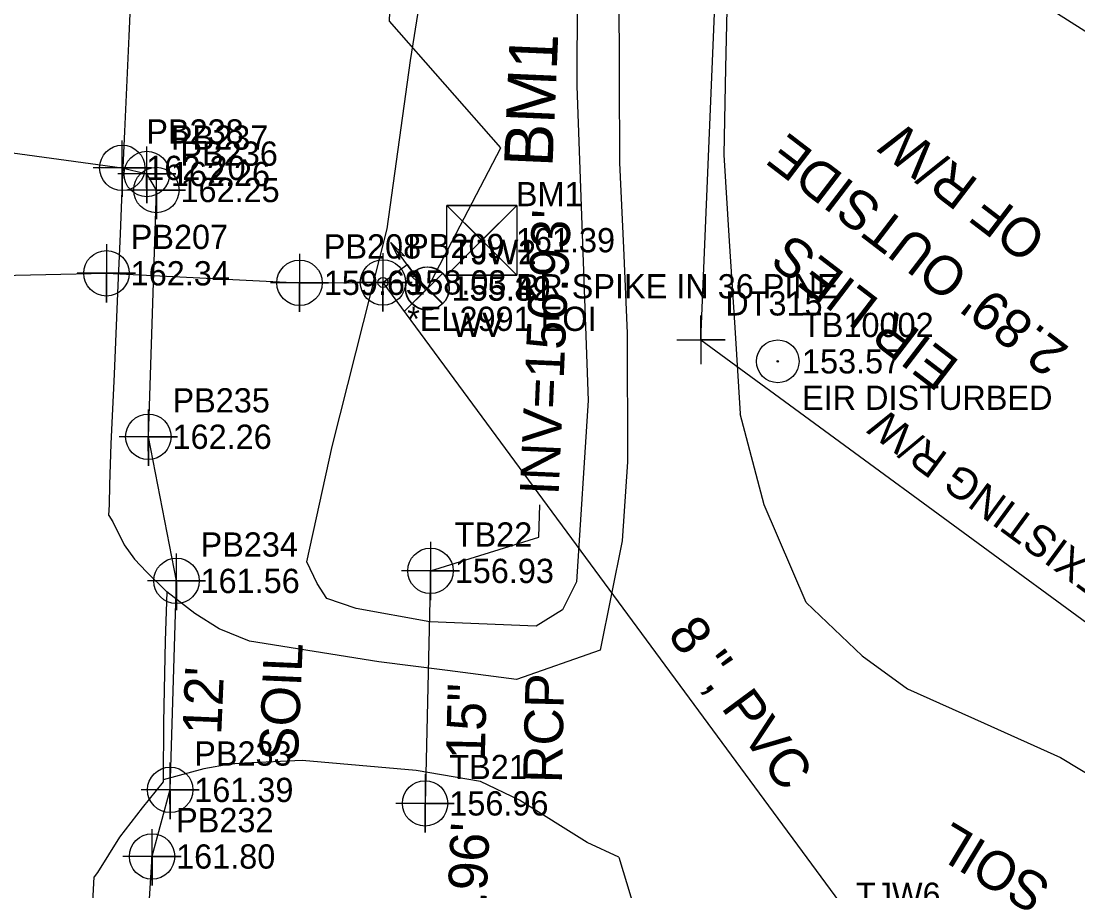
# Model space of a CAD drawing. Extents: x 2262665 to 2270527, y 505476 to 514960.
# Drawn here: x 2266379 to 2266488, y 511638.6 to 511728.2 of the extents above; entities that cross this region are included whole.
import ezdxf

# ---------------------------------------------------------------- set-up
doc = ezdxf.new("R2010")
doc.units = 0
for name, color, linetype in [('CTL Vertical Benchmark CELL', 7, 'Continuous'), ('CTL Vertical Benchmark Cogo Comment', 7, 'Continuous'), ('CTL Vertical Benchmark Cogo Elevation', 7, 'Continuous'), ('CTL Vertical Benchmark Cogo Number', 7, 'Continuous'), ('CTL Vertical Benchmark Text', 7, 'Continuous'), ('Exist Horizontal Alignment', 7, 'Continuous'), ('Exist Other Culture Fence Line', 7, 'Continuous'), ('Exist Property Corner CELL', 7, 'Continuous'), ('Exist Property Corner Cogo Number', 7, 'Continuous'), ('Exist Property Iron Pin CELL', 7, 'Continuous'), ('Exist Property Iron Pin Cogo Comment', 7, 'Continuous'), ('Exist Property Iron Pin Cogo Elevation', 7, 'Continuous'), ('Exist Property Iron Pin Cogo Number', 7, 'Continuous'), ('Exist Property Iron Pin Text', 7, 'Continuous'), ('Exist Right of Way Control of Access Line', 7, 'Continuous'), ('Exist Right of Way Line', 7, 'Continuous'), ('Exist Right of Way Line Text', 7, 'Continuous'), ('Exist Roads Change in Surface', 7, 'Continuous'), ('Exist Roads EOP', 7, 'Continuous'), ('Exist Roads EOP Other', 7, 'Continuous'), ('Exist Roads Soil', 7, 'Continuous'), ('Exist Roads Soil Text', 7, 'Continuous'), ('Exist Structure Minor Pipes RCP 15 Inch', 7, 'Continuous'), ('Exist Structure Minor Pipes RCP 15 Inch Cogo Elevation', 7, 'Continuous'), ('Exist Structure Minor Pipes RCP 15 Inch Cogo Number', 7, 'Continuous'), ('Exist Structure Minor Pipes RCP 15 Inch Cogo Point CELL', 7, 'Continuous'), ('Exist Structure Minor Pipes RCP 15 Inch Invert', 7, 'Continuous'), ('Exist Structure Minor Pipes RCP 15 Inch Leader', 7, 'Continuous'), ('Exist Structure Minor Pipes RCP 15 Inch Text', 7, 'Continuous'), ('Exist Utilities Telephone UG Conduit SUE LOS B', 7, 'Continuous'), ('Exist Utilities Telephone UG Conduit SUE LOS B Cogo Elevation', 7, 'Continuous'), ('Exist Utilities Telephone UG Conduit SUE LOS B Cogo Number', 7, 'Continuous'), ('Exist Utilities Telephone UG Conduit SUE LOS B Cogo Point CELL', 7, 'Continuous'), ('Exist Utilities Water Change of Service SUE CELL', 7, 'Continuous'), ('Exist Utilities Water UG Line SUE LOS B', 7, 'Continuous'), ('Exist Utilities Water UG Line SUE LOS B Cogo Comment', 7, 'Continuous'), ('Exist Utilities Water UG Line SUE LOS B Cogo Elevation', 7, 'Continuous'), ('Exist Utilities Water UG Line SUE LOS B Cogo Number', 7, 'Continuous'), ('Exist Utilities Water UG Line SUE LOS B Cogo Point CELL', 7, 'Continuous'), ('Exist Utilities Water UG Line SUE LOS C', 7, 'Continuous'), ('Exist Utilities Water UG Line SUE LOS C Text', 7, 'Continuous'), ('Exist Utilities Water Valve CELL', 7, 'Continuous'), ('Exist Utilities Water Valve Cogo Comment', 7, 'Continuous'), ('Exist Utilities Water Valve Cogo Elevation', 7, 'Continuous'), ('Exist Utilities Water Valve Cogo Number', 7, 'Continuous'), ('Exist Vegetation Woods Line', 7, 'Continuous')]:
    doc.layers.add(name, color=color, linetype=linetype)

msp = doc.modelspace()

# ---------------------------------------------------------------- linework, layer by layer
at = {"layer": 'CTL Vertical Benchmark CELL'}
msp.add_line((2266426.53, 511705.65), (2266426.53, 511705.65), dxfattribs=at)
msp.add_lwpolyline([(2266422.93, 511709.24), (2266430.12, 511709.24), (2266430.12, 511702.05), (2266422.93, 511702.05)], close=True, dxfattribs=at)
for points in [[(2266430.12, 511709.24), (2266422.93, 511702.05), (2266426.53, 511705.64), (2266430.12, 511702.05), (2266422.93, 511709.24)], [(2266426.53, 511705.64), (2266430.12, 511709.24), (2266422.93, 511709.24), (2266426.53, 511705.64)], [(2266426.53, 511705.64), (2266422.93, 511702.05), (2266430.12, 511702.05), (2266426.53, 511705.64)]]:
    msp.add_lwpolyline(points, dxfattribs=at)
at = {"layer": 'Exist Horizontal Alignment'}
msp.add_arc((2266391.27, 511769.26), 200, 291.7907, 323.7279, dxfattribs=at)
at = {"layer": 'Exist Other Culture Fence Line'}
msp.add_lwpolyline([(2266466.2, 511742.68), (2266471.66, 511740.59), (2266480.22, 511732.61), (2266491.1, 511725.68), (2266504.15, 511717.81), (2266509.81, 511725.95)], dxfattribs=at)
at = {"layer": 'Exist Property Corner CELL'}
msp.add_line((2266449.11, 511695.39), (2266449.11, 511695.39), dxfattribs=at)
msp.add_lwpolyline([(2266446.61, 511695.39), (2266451.61, 511695.39), (2266449.11, 511695.39), (2266449.11, 511697.89), (2266449.11, 511692.89)], dxfattribs=at)
at = {"layer": 'Exist Property Iron Pin CELL'}
for radius in [2.2, 0.0707]:
    msp.add_circle((2266457.02, 511693.17), radius, dxfattribs=at)
at = {"layer": 'Exist Right of Way Control of Access Line'}
msp.add_line((2266449.11, 511695.39), (2266457.82, 511906.15), dxfattribs=at)
at = {"layer": 'Exist Right of Way Line'}
msp.add_line((2266449.11, 511695.39), (2266516.56, 511645.89), dxfattribs=at)
at = {"layer": 'Exist Roads Change in Surface'}
msp.add_lwpolyline([(2266394.06, 511669.41), (2266393.87, 511664.37), (2266393.72, 511655.96), (2266393.68, 511650.04)], dxfattribs=at)
at = {"layer": 'Exist Roads EOP'}
for points in [[(2266388.09, 511677.28), (2266388.14, 511678.42), (2266388.18, 511680.45), (2266388.33, 511684.67), (2266388.65, 511691.86), (2266389.05, 511701.02), (2266389.27, 511706.28), (2266389.49, 511711.67), (2266389.72, 511716.86), (2266390.18, 511726.68), (2266390.6, 511735.97), (2266390.96, 511745), (2266391.12, 511749.64), (2266391.42, 511758.31), (2266391.7, 511767.15), (2266392.01, 511775.97), (2266392.36, 511784.94), (2266392.78, 511794.9), (2266393.02, 511800.3), (2266393.26, 511805.59)], [(2266388.5, 511676.65), (2266389.66, 511674.28), (2266390.71, 511672.78), (2266391.97, 511671.5), (2266394.06, 511669.41)], [(2266393.68, 511650.04), (2266393.68, 511649.85), (2266391.52, 511647.18), (2266389.19, 511644.15), (2266386.91, 511640.5)], [(2266386.37, 511636.17), (2266386.56, 511640.07)]]:
    msp.add_lwpolyline(points, dxfattribs=at)
at = {"layer": 'Exist Roads EOP Other'}
for points in [[(2266388.09, 511677.28), (2266388.5, 511676.65)], [(2266386.91, 511640.5), (2266386.56, 511640.07)]]:
    msp.add_lwpolyline(points, dxfattribs=at)
at = {"layer": 'Exist Roads Soil'}
for points in [[(2266441.63, 511776.23), (2266441.09, 511767.28), (2266440.55, 511758.32), (2266440.58, 511749.38), (2266440.61, 511740.44), (2266440.65, 511731.49), (2266440.68, 511722.55), (2266440.72, 511713.61), (2266441.11, 511704.85), (2266441.5, 511696.08), (2266441.53, 511682.83), (2266440.98, 511674.67), (2266438.71, 511663.41), (2266430.1, 511660.4), (2266423, 511661.32), (2266415.9, 511662.23), (2266402.57, 511664.33)], [(2266452.74, 511765.46), (2266452.5, 511757.43), (2266452.25, 511749.4), (2266452.01, 511741.37), (2266451.83, 511732.39), (2266451.65, 511723.42), (2266451.46, 511714.45), (2266452.03, 511705.56), (2266452.59, 511696.66), (2266453.15, 511687.77)], [(2266465.71, 511662.82), (2266459.95, 511668.33), (2266455.63, 511678.4), (2266453.15, 511687.77)], [(2266402.57, 511664.33), (2266399.46, 511665.6), (2266396.93, 511667.18), (2266394.06, 511669.41)], [(2266465.71, 511662.82), (2266470.41, 511659.42), (2266478.29, 511655.89), (2266486.18, 511652.36), (2266492.31, 511648.66), (2266498.44, 511644.96), (2266508.95, 511640.94)], [(2266402.07, 511651.79), (2266400.59, 511651.67), (2266397.86, 511651.19), (2266393.68, 511650.04)], [(2266440.63, 511642.1), (2266437.39, 511643.6), (2266430.39, 511647.96), (2266426.37, 511649.88), (2266419.74, 511651.03), (2266408.01, 511652.06), (2266402.07, 511651.79)], [(2266440.63, 511642.1), (2266442.67, 511635.41), (2266441.61, 511625.82), (2266441.4, 511614.34), (2266443.2, 511606.81), (2266446.5, 511599.51), (2266450.53, 511595.3), (2266458.29, 511590.48)]]:
    msp.add_lwpolyline(points, dxfattribs=at)
at = {"layer": 'Exist Structure Minor Pipes RCP 15 Inch'}
msp.add_line((2266421.23, 511671.58), (2266420.67, 511647.63), dxfattribs=at)
at = {"layer": 'Exist Structure Minor Pipes RCP 15 Inch Cogo Point CELL'}
for points in [[(2266421.23, 511674.58), (2266421.23, 511668.58), (2266421.23, 511671.58), (2266424.23, 511671.58), (2266418.23, 511671.58)], [(2266420.67, 511650.63), (2266420.67, 511644.63), (2266420.67, 511647.63), (2266423.67, 511647.63), (2266417.67, 511647.63)]]:
    msp.add_lwpolyline(points, dxfattribs=at)
for centre in [(2266421.23, 511671.58), (2266420.67, 511647.63)]:
    msp.add_circle(centre, 2.34, dxfattribs=at)
at = {"layer": 'Exist Structure Minor Pipes RCP 15 Inch Leader'}
msp.add_lwpolyline([(2266421.23, 511671.58), (2266432.38, 511675.06), (2266432.51, 511678.38)], dxfattribs=at)
at = {"layer": 'Exist Utilities Telephone UG Conduit SUE LOS B'}
msp.add_lwpolyline([(2266365.07, 511716.42), (2266389.44, 511713.1), (2266391.97, 511712.47), (2266392.96, 511710.82), (2266392.14, 511685.4), (2266395.03, 511670.55), (2266394.38, 511649.02), (2266392.51, 511642.16), (2266390.65, 511612.54), (2266392.77, 511589.94), (2266399.53, 511577.94), (2266407.39, 511576.6), (2266417.48, 511578.76), (2266434.97, 511583.49), (2266450.82, 511591.51), (2266470.02, 511601.8), (2266489.11, 511611.99), (2266492.11, 511612.8), (2266493.65, 511611.64), (2266496.31, 511609.14), (2266510.43, 511596.37), (2266533.05, 511577.67)], dxfattribs=at)
at = {"layer": 'Exist Utilities Telephone UG Conduit SUE LOS B Cogo Point CELL'}
for points in [[(2266389.43, 511715.92), (2266389.46, 511710.1), (2266389.44, 511713.1), (2266392.46, 511713.1), (2266386.46, 511713.1)], [(2266391.95, 511715.29), (2266391.99, 511709.47), (2266391.97, 511712.47), (2266394.99, 511712.47), (2266388.99, 511712.47)], [(2266392.94, 511713.63), (2266392.98, 511707.82), (2266392.96, 511710.82), (2266395.98, 511710.82), (2266389.98, 511710.82)], [(2266392.12, 511688.21), (2266392.15, 511682.4), (2266392.14, 511685.4), (2266395.15, 511685.4), (2266389.15, 511685.4)], [(2266395.02, 511673.36), (2266395.05, 511667.55), (2266395.03, 511670.55), (2266398.05, 511670.55), (2266392.05, 511670.55)], [(2266394.37, 511651.83), (2266394.4, 511646.02), (2266394.38, 511649.02), (2266397.4, 511649.02), (2266391.4, 511649.02)], [(2266392.5, 511644.97), (2266392.53, 511639.16), (2266392.51, 511642.16), (2266395.53, 511642.16), (2266389.53, 511642.16)]]:
    msp.add_lwpolyline(points, dxfattribs=at)
for centre in [(2266389.46, 511713.1), (2266391.99, 511712.47), (2266392.98, 511710.82), (2266392.15, 511685.4), (2266395.05, 511670.55), (2266394.4, 511649.02), (2266392.53, 511642.16)]:
    msp.add_circle(centre, 2.34, dxfattribs=at)
at = {"layer": 'Exist Utilities Water Change of Service SUE CELL'}
for p, q in [((2266420.67, 511700.61), (2266417.14, 511705.41)), ((2266416.33, 511701.3), (2266418.81, 511703.13)), ((2266418.81, 511703.13), (2266420.67, 511700.61)), ((2266416.33, 511701.3), (2266416.33, 511701.3))]:
    msp.add_line(p, q, dxfattribs=at)
for points in [[(2266417.14, 511705.41), (2266418.58, 511704.02), (2266418.06, 511704.16), (2266418.04, 511703.67)], [(2266420.67, 511700.61), (2266419.23, 511701.99), (2266419.75, 511701.86), (2266419.77, 511702.34)]]:
    msp.add_lwpolyline(points, close=True, dxfattribs=at)
msp.add_circle((2266416.33, 511701.3), 0.517, dxfattribs=at)
at = {"layer": 'Exist Utilities Water UG Line SUE LOS B'}
msp.add_lwpolyline([(2266260.57, 511702.02), (2266275.44, 511702.06), (2266311.68, 511702.16), (2266338.22, 511702.07), (2266362.76, 511701.7), (2266387.83, 511702.24), (2266407.73, 511701.26), (2266416.33, 511701.3)], dxfattribs=at)
at = {"layer": 'Exist Utilities Water UG Line SUE LOS B Cogo Point CELL'}
for points in [[(2266387.83, 511705.24), (2266387.83, 511699.24), (2266387.83, 511702.24), (2266390.83, 511702.24), (2266384.83, 511702.24)], [(2266407.73, 511704.26), (2266407.73, 511698.26), (2266407.73, 511701.26), (2266410.73, 511701.26), (2266404.73, 511701.26)], [(2266416.33, 511704.3), (2266416.33, 511698.3), (2266416.33, 511701.3), (2266419.33, 511701.3), (2266413.33, 511701.3)]]:
    msp.add_lwpolyline(points, dxfattribs=at)
for centre in [(2266387.83, 511702.24), (2266407.73, 511701.26), (2266416.33, 511701.3)]:
    msp.add_circle(centre, 2.34, dxfattribs=at)
at = {"layer": 'Exist Utilities Water UG Line SUE LOS C'}
msp.add_line((2266416.33, 511701.3), (2266468.59, 511630.42), dxfattribs=at)
for points in [[(2266428.49, 511715.16), (2266417.02, 511728.2), (2266423.62, 511904.43)], [(2266418.53, 511698.32), (2266420.92, 511700.69), (2266428.49, 511715.16)]]:
    msp.add_lwpolyline(points, dxfattribs=at)
at = {"layer": 'Exist Utilities Water Valve CELL'}
for points in [[(2266422.47, 511702.23), (2266419.32, 511699.08), (2266420.89, 511700.66), (2266422.47, 511699.08), (2266419.32, 511702.23)], [(2266422.5, 511702.27), (2266419.35, 511699.12), (2266420.92, 511700.69), (2266422.5, 511699.12), (2266419.35, 511702.27)]]:
    msp.add_lwpolyline(points, dxfattribs=at)
for centre in [(2266420.89, 511700.66), (2266420.92, 511700.69)]:
    msp.add_circle(centre, 2.23, dxfattribs=at)
at = {"layer": 'Exist Vegetation Woods Line'}
msp.add_lwpolyline([(2266434.3, 511766.21), (2266434.22, 511757.3), (2266435.65, 511751.67), (2266436.37, 511740.42), (2266436.3, 511721.51), (2266437.49, 511689.13), (2266436.29, 511670.45), (2266434.83, 511667.58), (2266432.13, 511665.89), (2266421.16, 511666.33), (2266413.56, 511667.7), (2266410.53, 511668.74), (2266409.54, 511670.29), (2266408.48, 511672.51), (2266411.08, 511684.39), (2266416.77, 511706.83), (2266419.17, 511724.15), (2266422.59, 511745.69), (2266423.96, 511755.9), (2266426.48, 511774.07)], dxfattribs=at)

# ---------------------------------------------------------------- texts
at = {"layer": 'CTL Vertical Benchmark Cogo Comment'}
msp.add_text('RR SPIKE IN 36 PINE', height=2.5, dxfattribs=at).set_placement((2266430.03, 511699.65))
at = {"layer": 'CTL Vertical Benchmark Cogo Elevation'}
msp.add_text('161.39', height=2.5, dxfattribs=at).set_placement((2266430.03, 511704.4))
at = {"layer": 'CTL Vertical Benchmark Cogo Number'}
msp.add_text('BM1', height=2.5, dxfattribs=at).set_placement((2266430.03, 511709.15))
at = {"layer": 'CTL Vertical Benchmark Text'}
msp.add_text('BM1', height=5, rotation=87.4803, dxfattribs=at).set_placement((2266433.8, 511713.12))
at = {"layer": 'Exist Property Corner Cogo Number'}
msp.add_text('DT315', height=2.5, dxfattribs=at).set_placement((2266451.61, 511697.89))
at = {"layer": 'Exist Property Iron Pin Cogo Comment'}
msp.add_text('EIR DISTURBED', height=2.5, dxfattribs=at).set_placement((2266459.52, 511688.17))
at = {"layer": 'Exist Property Iron Pin Cogo Elevation'}
msp.add_text('153.57', height=2.5, dxfattribs=at).set_placement((2266459.52, 511691.92))
at = {"layer": 'Exist Property Iron Pin Cogo Number'}
msp.add_text('TB10002', height=2.5, dxfattribs=at).set_placement((2266459.52, 511695.67))
at = {"layer": 'Exist Property Iron Pin Text'}
for s, p in [('OF R/W', (2266484.96, 511706.31)), ("2.89' OUTSIDE", (2266487.2, 511694.53)), ('EIR LIES', (2266475.92, 511693.09))]:
    msp.add_text(s, height=4, rotation=142.5935, dxfattribs=at).set_placement(p)
at = {"layer": 'Exist Right of Way Line Text'}
msp.add_text('EXISTING R/W', height=3.2, rotation=143.7279, dxfattribs=at).set_placement((2266491.76, 511671.01))
at = {"layer": 'Exist Roads Soil Text'}
for s, rotation, p in [('SOIL', 87.5369, (2266407.55, 511651.92)), ("12'", 87.5369, (2266399.66, 511654.64)), ('SOIL', 148.8911, (2266485.4, 511639.51))]:
    msp.add_text(s, height=4, rotation=rotation, dxfattribs=at).set_placement(p)
at = {"layer": 'Exist Structure Minor Pipes RCP 15 Inch Cogo Elevation'}
for s, p in [('156.93', (2266423.73, 511670.33)), ('156.96', (2266423.17, 511646.38))]:
    msp.add_text(s, height=2.5, dxfattribs=at).set_placement(p)
at = {"layer": 'Exist Structure Minor Pipes RCP 15 Inch Cogo Number'}
for s, p in [('TB22', (2266423.73, 511674.08)), ('TB21', (2266423.17, 511650.13))]:
    msp.add_text(s, height=2.5, dxfattribs=at).set_placement(p)
at = {"layer": 'Exist Structure Minor Pipes RCP 15 Inch Invert'}
for s, p in [("INV=156.93'", (2266434.43, 511679.32)), ("INV=156.96'", (2266426.05, 511616.16))]:
    msp.add_text(s, height=4, rotation=87.4803, dxfattribs=at).set_placement(p)
at = {"layer": 'Exist Structure Minor Pipes RCP 15 Inch Text'}
for s, p in [('RCP', (2266434.77, 511649.68)), ('15"', (2266426.83, 511652.1))]:
    msp.add_text(s, height=4, rotation=88.6583, dxfattribs=at).set_placement(p)
at = {"layer": 'Exist Utilities Telephone UG Conduit SUE LOS B Cogo Elevation'}
for s, p in [('162.20', (2266391.94, 511711.85)), ('162.26', (2266394.47, 511711.22)), ('162.25', (2266395.46, 511709.57)), ('162.26', (2266394.64, 511684.15)), ('161.56', (2266397.53, 511669.3)), ('161.39', (2266396.88, 511647.77)), ('161.80', (2266395.01, 511640.91))]:
    msp.add_text(s, height=2.5, dxfattribs=at).set_placement(p)
at = {"layer": 'Exist Utilities Telephone UG Conduit SUE LOS B Cogo Number'}
for s, p in [('PB238', (2266391.94, 511715.6)), ('PB237', (2266394.47, 511714.97)), ('PB236', (2266395.46, 511713.32)), ('PB235', (2266394.64, 511687.9)), ('PB234', (2266397.53, 511673.05)), ('PB233', (2266396.88, 511651.52)), ('PB232', (2266395.01, 511644.66))]:
    msp.add_text(s, height=2.5, dxfattribs=at).set_placement(p)
at = {"layer": 'Exist Utilities Water UG Line SUE LOS B Cogo Comment'}
msp.add_text('*EL2991 EOI', height=2.5, dxfattribs=at).set_placement((2266418.83, 511696.3))
at = {"layer": 'Exist Utilities Water UG Line SUE LOS B Cogo Elevation'}
for s, p in [('162.34', (2266390.33, 511700.99)), ('159.69', (2266410.23, 511700.01)), ('158.03', (2266418.83, 511700.05))]:
    msp.add_text(s, height=2.5, dxfattribs=at).set_placement(p)
at = {"layer": 'Exist Utilities Water UG Line SUE LOS B Cogo Number'}
for s, p in [('PB207', (2266390.33, 511704.74)), ('PB208', (2266410.23, 511703.76)), ('PB209', (2266418.83, 511703.8)), ('TJW6', (2266465.08, 511636.97))]:
    msp.add_text(s, height=2.5, dxfattribs=at).set_placement(p)
at = {"layer": 'Exist Utilities Water UG Line SUE LOS C Text'}
msp.add_text('8 ", PVC', height=4, rotation=306.3982, dxfattribs=at).set_placement((2266445.57, 511665.01))
at = {"layer": 'Exist Utilities Water Valve Cogo Comment'}
for p in [(2266423.39, 511695.66), (2266423.42, 511695.69)]:
    msp.add_text('WV', height=2.5, dxfattribs=at).set_placement(p)
at = {"layer": 'Exist Utilities Water Valve Cogo Elevation'}
for s, p in [('155.39', (2266423.39, 511699.41)), ('155.42', (2266423.42, 511699.44))]:
    msp.add_text(s, height=2.5, dxfattribs=at).set_placement(p)
at = {"layer": 'Exist Utilities Water Valve Cogo Number'}
for s, p in [('TJW2', (2266423.39, 511703.16)), ('TJW1', (2266423.42, 511703.19))]:
    msp.add_text(s, height=2.5, dxfattribs=at).set_placement(p)

doc.saveas('drawing.dxf')
